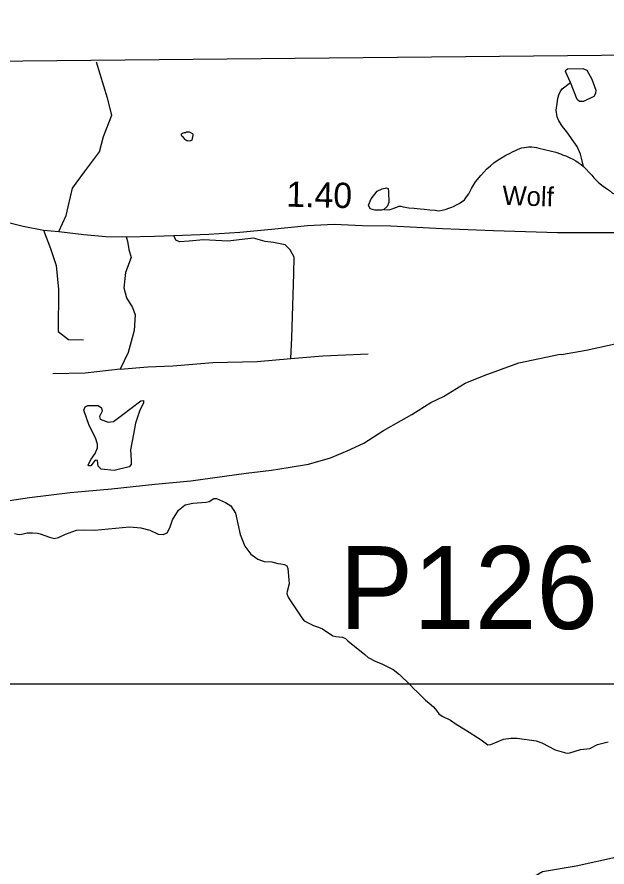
# Model space of a CAD drawing. Extents: x 2056842 to 2160602, y 826753 to 1016856.
# Drawn here: x 2069461 to 2072381, y 1012236 to 1016443 of the extents above; entities that cross this region are included whole.
import ezdxf

# ---------------------------------------------------------------- set-up
doc = ezdxf.new("R2010")
doc.units = 0
for name, color, linetype in [('Exist Boundary Political CountyLine', 7, 'Continuous'), ('Exist Hydrographic Misc Water Feature', 7, 'Continuous'), ('Exist Railroad Mainline', 7, 'Continuous'), ('Exist Road Non-System Type 51', 7, 'Continuous'), ('Exist Road Secondary Mileage Hundredths English Label', 7, 'Continuous'), ('Exist Road Secondary Structure Pipe Number Label', 7, 'Continuous'), ('Exist Road Secondary Type 20 Attributed', 7, 'Continuous'), ('Exist Road Secondary Type 51 Label', 7, 'Continuous'), ('Map Preparation Inset Cut Line', 7, 'Continuous')]:
    doc.layers.add(name, color=color, linetype=linetype)

msp = doc.modelspace()

# ---------------------------------------------------------------- linework, layer by layer
at = {"layer": 'Exist Boundary Political CountyLine'}
msp.add_lwpolyline([(2096514.8, 1016443.2), (2089277.3, 1016380.6), (2089279.4, 1016378.6), (2084839.2, 1016362.5), (2084839.2, 1016362.5), (2083104.6, 1016349), (2083104.6, 1016351), (2080957.5, 1016324), (2080959.5, 1016324), (2078128.2, 1016305.5), (2076565.5, 1016295.6), (2073533.9, 1016263.6), (2067636.3, 1016206.3), (2062758.7, 1016212.3), (2060814.9, 1016221.2), (2059856.6, 1016190.3)], dxfattribs=at)
at = {"layer": 'Exist Hydrographic Misc Water Feature'}
for points in [[(2072200.1, 1016118.4), (2072176.3, 1016173.6), (2072178.8, 1016182.4), (2072186.3, 1016186.1), (2072261.5, 1016188.6), (2072281.6, 1016179.9), (2072306.7, 1016136), (2072325.5, 1016080.8), (2072324.2, 1016064.5), (2072315.4, 1016049.4), (2072264, 1016025.6), (2072245.2, 1016025.6), (2072232.7, 1016035.6), (2072200.1, 1016118.4)], [(2072264.6, 1015703.9), (2072258.6, 1015731.9), (2072250.4, 1015763.7), (2072232.6, 1015801.8), (2072208.4, 1015837.7), (2072186.4, 1015867.6), (2072160.2, 1015901.6), (2072142.1, 1015929.5), (2072134.1, 1015949.5), (2072130, 1015981.6), (2072134.1, 1016015.5), (2072138, 1016039.5), (2072141.9, 1016057.6), (2072149.9, 1016073.6), (2072160, 1016087.6), (2072200.1, 1016118.4)], [(2070299.5, 1015874.2), (2070303.4, 1015874.2), (2070307.5, 1015874.2), (2070313.5, 1015874.2), (2070319.4, 1015872.3), (2070323.5, 1015870.3), (2070329.5, 1015866.3), (2070331.5, 1015862.3), (2070331.5, 1015856.3), (2070327.6, 1015842.2), (2070325.6, 1015834.2), (2070321.5, 1015830.3), (2070313.5, 1015828.2), (2070305.5, 1015830.2), (2070301.6, 1015830.2), (2070297.5, 1015834.2), (2070293.6, 1015836.2), (2070285.6, 1015846.1), (2070277.6, 1015854.1), (2070275.5, 1015858.1), (2070275.5, 1015864.2), (2070279.6, 1015868.2), (2070289.5, 1015872.2), (2070295.6, 1015872.2), (2070299.5, 1015874.2)], [(2071276.6, 1015491.2), (2071302.9, 1015488.7), (2071341, 1015502.1), (2071351, 1015506.1), (2071360.9, 1015506.1), (2071373, 1015504.1), (2071401.1, 1015498.2), (2071426.9, 1015496.2), (2071457.1, 1015494.3), (2071477, 1015492.4), (2071505, 1015488.4), (2071531.1, 1015486.4), (2071547.1, 1015484.5), (2071564.9, 1015486.5), (2071585, 1015492.6), (2071599, 1015496.6), (2071612.9, 1015502.6), (2071620.9, 1015504.6), (2071636.9, 1015512.7), (2071649, 1015520.6), (2071675, 1015538.7), (2071684.9, 1015552.6), (2071696.8, 1015568.7), (2071710.9, 1015594.8), (2071730.8, 1015626.8), (2071738.8, 1015636.8), (2071756.6, 1015658.9), (2071770.8, 1015674.8), (2071786.6, 1015690.9), (2071804.6, 1015706.9), (2071820.6, 1015721), (2071842.6, 1015737), (2071866.6, 1015751), (2071880.5, 1015759), (2071898.5, 1015767.1), (2071916.6, 1015777.2), (2071928.5, 1015783.2), (2071938.5, 1015787.2), (2071958.4, 1015795.2), (2071972.6, 1015797.3), (2071992.5, 1015801.3), (2072008.4, 1015801.3), (2072032.4, 1015797.4), (2072044.5, 1015793.4), (2072128.4, 1015773.5), (2072150.5, 1015765.6), (2072160.4, 1015761.6), (2072176.6, 1015755.6), (2072194.6, 1015747.6), (2072214.5, 1015737.7), (2072226.6, 1015731.6), (2072238.5, 1015723.8), (2072252.7, 1015713.7), (2072264.6, 1015703.9)], [(2072264.6, 1015703.9), (2072278.7, 1015689.8), (2072292.6, 1015673.9), (2072306.8, 1015659.9), (2072316.6, 1015647.9), (2072326.7, 1015635.9), (2072338.8, 1015623.9), (2072362.8, 1015605.9), (2072378.8, 1015594), (2072392.9, 1015584), (2072408.9, 1015572), (2072424.9, 1015564), (2072445, 1015552.1), (2072458.9, 1015542.1), (2072464.7, 1015538.7)], [(2071276.6, 1015491.2), (2071265.3, 1015487.5), (2071232.7, 1015487.5), (2071208.9, 1015493.7), (2071201.4, 1015511.3), (2071213.9, 1015543.9), (2071244, 1015581.5), (2071269.1, 1015592.8), (2071289.1, 1015597.8), (2071297.9, 1015594.1), (2071299.2, 1015577.8), (2071301.7, 1015525.1), (2071292.9, 1015505), (2071276.6, 1015491.2)], [(2070037.9, 1014379.2), (2070023.6, 1014300.3), (2070026.9, 1014249.8), (2070025.8, 1014229), (2070016, 1014216.9), (2069941.4, 1014198.3), (2069877.9, 1014204.8), (2069862.5, 1014220.2), (2069859.2, 1014248.7), (2069848.3, 1014249.8), (2069826.3, 1014222.4), (2069816.5, 1014221.3), (2069813.2, 1014226.8), (2069828.5, 1014255.3), (2069847.2, 1014282.7), (2069860.3, 1014310.1), (2069860.3, 1014328.8), (2069849.4, 1014359.5), (2069818.7, 1014422), (2069792.4, 1014496.6), (2069797.8, 1014514.1), (2069812.1, 1014519.6), (2069863.6, 1014519.6), (2069878.9, 1014508.6), (2069882.2, 1014492.2), (2069869.1, 1014465.9), (2069873.5, 1014452.7), (2069911.8, 1014437.3), (2069939.2, 1014441.7), (2069978.7, 1014470.2), (2070074, 1014542.6), (2070087.2, 1014544.8), (2070087.2, 1014531.7), (2070069.7, 1014496.6), (2070047.7, 1014433), (2070037.9, 1014379.2)], [(2070230.5, 1013954.2), (2070259.8, 1014001.8), (2070293.7, 1014029.4), (2070331.3, 1014037), (2070396.5, 1014042), (2070411.5, 1014045.7), (2070435.3, 1014059.5), (2070449.1, 1014059.5), (2070493, 1014040.7), (2070519.3, 1014023.2), (2070541.9, 1013988), (2070565.7, 1013881.4), (2070589.5, 1013824.4), (2070618.3, 1013784.2), (2070652.2, 1013760.4), (2070684.8, 1013747.8), (2070722.2, 1013746.8), (2070752.3, 1013739), (2070766.2, 1013736.9), (2070784.3, 1013733), (2070796.2, 1013727), (2070802.3, 1013713), (2070806.4, 1013656.9), (2070808.5, 1013636.9), (2070798.4, 1013599), (2070796.6, 1013589), (2070800.7, 1013575), (2070804.6, 1013569), (2070870.8, 1013469.1), (2070882.7, 1013455.1), (2070909, 1013441.2), (2070928.8, 1013431.2), (2070952.8, 1013423.3), (2070972.9, 1013415.3), (2071023.6, 1013380.3), (2071038.7, 1013376.6), (2071071.3, 1013372.8), (2071087.6, 1013366.5), (2071099, 1013355.5), (2071183.1, 1013287.7), (2071199.1, 1013273.7), (2071233.2, 1013254.3), (2071269.6, 1013240.5), (2071322.2, 1013214.1), (2071354.8, 1013189), (2071407.4, 1013138), (2071425.5, 1013118.2), (2071441.5, 1013102.2), (2071467.5, 1013076.2)], [(2069448, 1013886.5), (2069472, 1013882.5), (2069484.1, 1013882.6), (2069492, 1013884.5), (2069511.9, 1013890.6), (2069527.9, 1013890.7), (2069538, 1013890.7), (2069562, 1013888.6), (2069575.9, 1013884.7), (2069598.1, 1013876.7), (2069622.1, 1013868.7), (2069645.8, 1013862.6), (2069665.9, 1013867.6), (2069701, 1013883.9), (2069756.1, 1013904), (2069791.2, 1013905.3), (2069843.9, 1013904), (2070018.6, 1013920.3), (2070073.8, 1013915.3), (2070118.9, 1013904), (2070159, 1013882.7), (2070184.1, 1013881.4), (2070204.2, 1013890.2), (2070217.9, 1013914), (2070230.5, 1013954.2)], [(2071467.5, 1013076.2), (2071483.5, 1013062.2), (2071501.6, 1013046.3), (2071521.7, 1013028.2), (2071537.6, 1013010.3), (2071549.5, 1012994.3), (2071565.5, 1012982.4), (2071606.3, 1012962), (2071633.9, 1012943.2), (2071681.5, 1012914.4), (2071758, 1012865.4), (2071790.6, 1012840.3), (2071806.9, 1012841.6), (2071868.3, 1012867.9), (2071904.6, 1012874.2), (2071936, 1012874.2), (2072031.3, 1012860.4), (2072057.8, 1012850.4), (2072124.3, 1012815.3)], [(2072124.3, 1012815.3), (2072181.9, 1012800.2), (2072197, 1012801.5), (2072249.6, 1012817.8), (2072296.6, 1012822.8), (2072334.2, 1012841.6), (2072386.9, 1012855.4)]]:
    msp.add_lwpolyline(points, dxfattribs=at)
at = {"layer": 'Exist Railroad Mainline'}
msp.add_lwpolyline([(2069345.5, 1014038.3), (2069523.5, 1014064.6), (2069723.5, 1014089), (2069929.5, 1014107.3), (2070143.5, 1014131.6), (2070321.3, 1014148.1), (2070595.3, 1014184.6), (2070721.3, 1014200.8), (2070803.2, 1014212.9), (2070903.2, 1014229.2), (2071013.1, 1014261.3), (2071095, 1014295.4), (2071177, 1014333.7), (2071274.9, 1014395.9), (2071362.8, 1014446.1), (2071414.7, 1014476.2), (2071508.5, 1014534.3), (2071572.5, 1014564.4), (2071678.3, 1014630.6), (2071772.4, 1014668.8), (2071944.1, 1014731.1), (2072150.1, 1014773.6), (2072156.1, 1014773.5), (2072278.1, 1014793.7), (2072435.9, 1014828)], dxfattribs=at)
at = {"layer": 'Exist Road Non-System Type 51'}
for points in [[(2069668.6, 1015380.7), (2069704.9, 1015460.1), (2069735.5, 1015596.3), (2069795.6, 1015676.9), (2069868.8, 1015775.1), (2069889.2, 1015852.3), (2069930, 1015957.9), (2069908.4, 1016041.1), (2069854.5, 1016220.1)], [(2069591.5, 1015387.5), (2069626.7, 1015297.8), (2069655, 1015212.7), (2069665.8, 1015095.2), (2069664.6, 1014886.3), (2069715.7, 1014846.6), (2069790.5, 1014845.5)], [(2070002.1, 1015354.6), (2070008.8, 1015333.4), (2070014.4, 1015292.5), (2070025.8, 1015252.8), (2069998.6, 1015179), (2069990.6, 1015102.9), (2070003.1, 1015053), (2070032.6, 1015005.3), (2070046.2, 1014969.8), (2070040.5, 1014891.5), (2070011, 1014782.5), (2069972.4, 1014699.7)], [(2070816.8, 1014753.6), (2070820.8, 1014855.2), (2070831.6, 1015173.6), (2070832.7, 1015255.3), (2070812.7, 1015291.3), (2070788.8, 1015316.2), (2070729.9, 1015326.4), (2070689, 1015332.1), (2070632.3, 1015348), (2070505.3, 1015334.4), (2070383.9, 1015340.1), (2070313.6, 1015334.4), (2070265.1, 1015329.6), (2070246.4, 1015339.2), (2070237.4, 1015361.9)], [(2069972.4, 1014699.7), (2070108.5, 1014712.2), (2070232.2, 1014716.7), (2070430.1, 1014733.2), (2070650.1, 1014738.8), (2070816.8, 1014753.6)], [(2070816.8, 1014753.6), (2070975, 1014765.5), (2071198.5, 1014775.7)], [(2069972.4, 1014699.7), (2069798.9, 1014680.4), (2069639, 1014677)], [(2073056, 1012521.6), (2072962.8, 1012469), (2072824.4, 1012412.3), (2072734.3, 1012379.9), (2072580, 1012351.5), (2072502.9, 1012314.1), (2072438.8, 1012286.3), (2072229, 1012240.9), (2072062.3, 1012211.3), (2072002.7, 1012176.7), (2071935.8, 1012090.5), (2071858.7, 1011931.5), (2071713, 1011633.6)]]:
    msp.add_lwpolyline(points, dxfattribs=at)
at = {"layer": 'Exist Road Secondary Type 20 Attributed'}
msp.add_lwpolyline([(2069372, 1015438), (2069491.1, 1015407.3), (2069591.5, 1015387.5), (2069668.6, 1015380.7), (2069792.2, 1015367), (2069901.1, 1015356.8), (2070002.1, 1015354.6), (2070141.6, 1015359.1), (2070237.4, 1015361.9), (2070409.8, 1015368.8), (2070564, 1015379), (2070720.5, 1015393.7), (2070899.2, 1015411.3), (2071030.7, 1015417), (2071169.1, 1015411.3), (2071310.9, 1015409), (2071566.6, 1015397.1), (2071819.5, 1015386.9), (2072136.5, 1015376.1), (2072441.6, 1015377.3), (2072831.2, 1015359.7), (2073003.1, 1015349)], dxfattribs=at)
at = {"layer": 'Map Preparation Inset Cut Line'}
msp.add_lwpolyline([(2075417.8, 1016302.8), (2075417.8, 1013141.6), (2061195.2, 1013141.6), (2061195.2, 1016223)], dxfattribs=at)

# ---------------------------------------------------------------- texts
at = {"layer": 'Exist Road Secondary Mileage Hundredths English Label'}
msp.add_text('1.40', height=125, rotation=358.5804, dxfattribs=at).set_placement((2070792.9, 1015504.8))
at = {"layer": 'Exist Road Secondary Structure Pipe Number Label'}
msp.add_text('P126', height=410.1, dxfattribs=at).set_placement((2071056, 1013414.1))
at = {"layer": 'Exist Road Secondary Type 51 Label'}
msp.add_text('Wolf', height=95, rotation=358.1129, dxfattribs=at).set_placement((2071862, 1015513.3))

doc.saveas('drawing.dxf')
